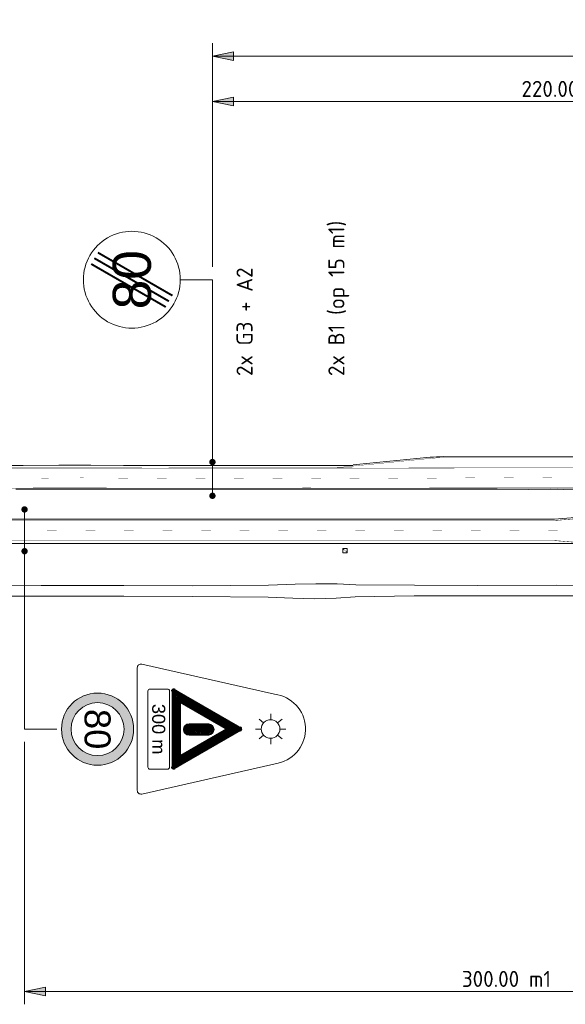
# Model space of a CAD drawing. Header units: metres. Extents: x -699 to 2316, y -1199 to 781.
# Tile 573 of 593: x 951 to 1121, y 133 to 440. Entities that reach past the tile are written whole.
import ezdxf
from ezdxf.enums import TextEntityAlignment as Align

# ---------------------------------------------------------------- set-up
doc = ezdxf.new("R2010")
doc.units = ezdxf.units.M
doc.header["$PDMODE"] = 1
for name, color, linetype, lineweight in [('B-WA-VH-VERHARDING-G', 252, 'Continuous', 18), ('B-WA-VW-MARKERING-G', 7, 'Continuous', 18), ('B-WA-VW-VERKEERSTEKEN_BORD-G', 7, 'Continuous', 18), ('X-XX-AL-M', 7, 'Continuous', 18), ('X-XX-AL-T25', 7, 'Continuous', 25)]:
    doc.layers.add(name, color=color, linetype=linetype, lineweight=lineweight)
for name, color, linetype, lineweight, true_color in [('N-WA-VW-VERKEERSTEKEN_GEEL', 7, 'Continuous', 5, 0xf7b500), ('N-WA-VW-VERKEERSTEKEN_GRIJS_A', 7, 'Continuous', 5, 0x8e9291), ('N-WA-VW-VERKEERSTEKEN_GROEN', 7, 'Continuous', 5, 0x008351), ('N-WA-VW-VERKEERSTEKEN_ROOD', 7, 'Continuous', 5, 0xbb1e10), ('N-WA-VW-VERKEERSTEKEN_ZWART', 7, 'Continuous', 5, 0x2a292a)]:
    doc.layers.add(name, color=color, linetype=linetype, lineweight=lineweight, true_color=true_color)
doc.styles.add('borden', font='arial.ttf')
doc.styles.add('NLCS-ISO', font='NLCS-ISO.ttf')
doc.styles.add('NLCS-ISO Standaard', font='NLCS-ISO.ttf')
doc.dimstyles.new('NLCS-M2000-T25-Pijl-A', dxfattribs={"dimtxt": 5, "dimasz": 3.75, "dimexe": 4, "dimexo": 4, "dimgap": 1.4, "dimtad": 1, "dimlfac": -1, "dimzin": 0, "dimdsep": 46, "dimtxsty": 'NLCS-ISO Standaard', "dimblk": 'Pijl', "dimblk1": 'Pijl', "dimblk2": 'Pijl', "dimcen": 2.5, "dimdle": 2, "dimclrd": 256, "dimclre": 256, "dimclrt": 256, "dimadec": 0, "dimazin": 0, "dimtfac": 1, "dimtofl": 0, "dimtmove": 0, "dimatfit": 3, "dimldrblk": 'Pijl', "dimfxl": 1, "dimtolj": 1, "dimtzin": 0, "dimlwd": 18, "dimlwe": 18, "dimarcsym": 0})

# ---------------------------------------------------------------- blocks, each defined once
blk = doc.blocks.new('vl_bus')
blk.add_lwpolyline([(0.88, 0), (0, 0), (0, 0.88), (0.88, 0.88)], close=True)
at = {"const_width": 0.0938}
for points in [[(0.26, 0.2, 1), (0.16, 0.2, 1)], [(0.49, 0.44, 1), (0.39, 0.44, 1)], [(0.72, 0.68, 1), (0.62, 0.68, 1)]]:
    blk.add_lwpolyline(points, format="xyb", close=True, dxfattribs=at)
blk = doc.blocks.new('Pijl')
h = blk.add_hatch(color=256)
h.paths.add_polyline_path([(0, 0), (-1.75, 0.352), (-1.75, 0)])
h.paths.add_polyline_path([(-1.75, 0), (-1.75, -0.352), (0, 0)])
for p, q in [((-1.902, 0), (0, 0)), ((0, 0), (-1.75, 0.352)), ((-1.75, 0.352), (-1.75, -0.352)), ((0, 0), (-1.75, -0.352))]:
    blk.add_line(p, q)
blk = doc.blocks.new('*D98')
at = {"layer": 'Defpoints', "color": 0, "transparency": 16777216}
for p in [(1010.77, 428.6), (1010.77, 358.96), (1310.77, 338.96)]:
    blk.add_point(p, dxfattribs=at)
at = {"layer": 'X-XX-AL-M', "lineweight": 18, "transparency": 16777216}
for p, q in [((1010.77, 362.96), (1010.77, 432.6)), ((1310.77, 342.96), (1310.77, 432.6)), ((1307.02, 428.6), (1014.52, 428.6))]:
    blk.add_line(p, q, dxfattribs=at)
at = {"layer": 'X-XX-AL-M', "lineweight": 18, "transparency": 16777216, "xscale": 3.75, "yscale": 3.75, "zscale": 3.75, "rotation": 180}
blk.add_blockref('Pijl', (1010.77, 428.6), dxfattribs=at)
at = {"layer": 'X-XX-AL-M', "lineweight": 18, "transparency": 16777216, "xscale": 3.75, "yscale": 3.75, "zscale": 3.75}
blk.add_blockref('Pijl', (1310.77, 428.6), dxfattribs=at)
at = {"layer": 'X-XX-AL-M', "transparency": 16777216, "insert": (1160.77, 432.5), "char_height": 5, "attachment_point": 5, "style": 'NLCS-ISO Standaard'}
blk.add_mtext('\\A1;300.00 m1', dxfattribs=at)
blk = doc.blocks.new('*D99')
at = {"layer": 'Defpoints', "color": 0, "transparency": 16777216}
for p in [(1010.77, 414.48), (1010.77, 358.96), (1230.77, 358.96)]:
    blk.add_point(p, dxfattribs=at)
at = {"layer": 'X-XX-AL-M', "lineweight": 18, "transparency": 16777216}
for p, q in [((1010.77, 362.96), (1010.77, 418.48)), ((1230.77, 362.96), (1230.77, 418.48)), ((1227.02, 414.48), (1014.52, 414.48))]:
    blk.add_line(p, q, dxfattribs=at)
at = {"layer": 'X-XX-AL-M', "lineweight": 18, "transparency": 16777216, "xscale": 3.75, "yscale": 3.75, "zscale": 3.75, "rotation": 180}
blk.add_blockref('Pijl', (1010.77, 414.48), dxfattribs=at)
at = {"layer": 'X-XX-AL-M', "lineweight": 18, "transparency": 16777216, "xscale": 3.75, "yscale": 3.75, "zscale": 3.75}
blk.add_blockref('Pijl', (1230.77, 414.48), dxfattribs=at)
at = {"layer": 'X-XX-AL-M', "transparency": 16777216, "insert": (1120.77, 418.39), "char_height": 5, "attachment_point": 5, "style": 'NLCS-ISO Standaard'}
blk.add_mtext('\\A1;220.00 m1', dxfattribs=at)
blk = doc.blocks.new('*D100')
at = {"layer": 'Defpoints', "color": 0, "transparency": 16777216}
for p in [(1252.28, 238.98), (952.28, 218.98), (1252.28, 137.27)]:
    blk.add_point(p, dxfattribs=at)
at = {"layer": 'X-XX-AL-M', "lineweight": 18, "transparency": 16777216}
for p, q in [((1252.28, 234.98), (1252.28, 133.27)), ((952.28, 214.98), (952.28, 133.27)), ((956.03, 137.27), (1248.53, 137.27))]:
    blk.add_line(p, q, dxfattribs=at)
at = {"layer": 'X-XX-AL-M', "lineweight": 18, "transparency": 16777216, "xscale": 3.75, "yscale": 3.75, "zscale": 3.75, "rotation": 180}
blk.add_blockref('Pijl', (952.28, 137.27), dxfattribs=at)
at = {"layer": 'X-XX-AL-M', "lineweight": 18, "transparency": 16777216, "xscale": 3.75, "yscale": 3.75, "zscale": 3.75}
blk.add_blockref('Pijl', (1252.28, 137.27), dxfattribs=at)
at = {"layer": 'X-XX-AL-M', "transparency": 16777216, "insert": (1102.28, 141.17), "char_height": 5, "attachment_point": 5, "style": 'NLCS-ISO Standaard'}
blk.add_mtext('\\A1;300.00 m1', dxfattribs=at)

msp = doc.modelspace()

# ---------------------------------------------------------------- hatches: boundary and pattern name
at = {"layer": 'B-WA-VW-VERKEERSTEKEN_BORD-G'}
h = msp.add_hatch(color=256, dxfattribs=at)
edge = h.paths.add_edge_path()
edge.add_arc((1010.7655, 302.1584), 1, 46.298352, 406.298352)
h = msp.add_hatch(color=256, dxfattribs=at)
edge = h.paths.add_edge_path()
edge.add_arc((1010.7655, 291.6584), 1, 46.298352, 406.298352)
h = msp.add_hatch(color=256, dxfattribs=at)
edge = h.paths.add_edge_path()
edge.add_arc((952.28, 287.4097), 1, 226.298352, 586.298352)
h = msp.add_hatch(color=256, dxfattribs=at)
edge = h.paths.add_edge_path()
edge.add_arc((952.28, 274.4097), 1, 226.298352, 586.298352)
at = {"layer": 'N-WA-VW-VERKEERSTEKEN_ROOD'}
h = msp.add_hatch(color=256, dxfattribs=at)
edge = h.paths.add_edge_path()
edge.add_arc((975.0124, 218.977), 11.2324, 0, 360)
edge = h.paths.add_edge_path(flags=17)
edge.add_arc((975.0124, 218.977), 8.2475, 0, 360)

# ---------------------------------------------------------------- linework, layer by layer
at = {"layer": 'B-WA-VH-VERHARDING-G', "flags": 128}
for points in [[(1054.5513, 301.2687), (1078.5677, 303.6546, -0.02492232), (1082.548, 303.8506), (1170.5529, 303.7936, 0.06820824), (1181.3161, 305.2617, -0.06820824), (1192.0792, 306.7297)], [(1270.1635, 293.6288, 0.00001189), (1270.0782, 293.6288), (1115.9503, 293.7288)], [(1117.2372, 284.3334), (1157.2526, 287.6347), (1270.0763, 287.6347, 0.00003157), (1270.1618, 287.6347, 0.00003157)], [(1117.2526, 284.3347), (787.0469, 284.3347, -0.00003712), (778.1378, 284.3354, -0.00016706), (769.2306, 284.34, -0.00017818), (763.5312, 284.3469, -0.00017818)], [(1123.3132, 276.8347), (900.693, 276.8347), (885.993, 274.3847), (860.993, 274.3847), (841.393, 276.8347), (787.0469, 276.8347, -0.00003712), (778.1366, 276.8354, -0.00016706), (769.2241, 276.84, -0.00017782), (763.5312, 276.8469, -0.00017782)]]:
    msp.add_lwpolyline(points, format="xyb", dxfattribs=at)
at = {"layer": 'B-WA-VH-VERHARDING-G'}
for points in [[(1054.5513, 301.1154, -2.1398), (1053.0481, 301.1175, -2.147), (1043.0254, 301.1379, -2.063), (1033.0953, 301.1293, -2.114), (1023.1984, 301.0903, -2.133), (1013.0512, 301.1079, -2.123), (1002.8743, 301.0944, -2.11), (992.7597, 301.0808, -2.121), (983.0756, 301.14, -2.135), (972.9291, 301.1583, -2.126), (962.9361, 301.2098, -2.103), (951.8643, 301.1442, -2.117), (943.0787, 301.1304, -2.123)], [(1119.9329, 293.6617, -2.0264), (1118.1775, 293.6854, -2.026), (1109.2689, 293.6688, -2.014), (1099.3684, 293.7535, -2.038), (1089.4701, 293.7144, -2.061), (1079.3852, 293.7334, -2.056), (1069.5498, 293.6965, -2.094), (1059.5581, 293.6858, -2.077), (1049.3184, 293.7324, -2.071), (1039.4186, 293.7556, -2.119), (1029.4892, 293.7476, -2.132), (1019.6517, 293.7722, -2.113), (1009.537, 293.7587, -2.126), (999.6691, 293.7515, -2.134), (989.7397, 293.7436, -2.118), (979.6547, 293.7626, -2.114), (969.6638, 293.7526, -2.128), (959.6418, 293.7114, -2.115), (949.5886, 293.7, -2.077)], [(937.6076, 263.6573, -3.011), (957.4818, 263.6834, -3.009), (983.2267, 263.701, -3.046), (1004.518, 263.6177, -3.081), (1028.2426, 263.8372, -3.045), (1036.4758, 264.1299, -3.049), (1042.9796, 264.2773, -3.065), (1049.5572, 264.2849, -3.009), (1055.4359, 263.923, -3.039), (1073.6167, 263.7692, -3.023), (1093.2442, 263.7544, -2.994), (1117.8926, 263.7825, -2.993), (1138.334, 263.7507, -2.945)], [(937.6145, 260.3572, -3.024), (957.4845, 260.3832, -3.013), (983.2209, 260.4007, -3.018), (1004.5263, 260.3177, -3.048), (1028.0793, 260.1202, -3.051), (1035.7976, 259.7293, -3.03), (1042.4491, 259.5971, -3.033), (1049.2339, 259.8216, -3.02), (1055.238, 260.1699, -2.998), (1073.6009, 260.4687, -3.043), (1093.2441, 260.4541, -2.997), (1117.891, 260.4823, -2.953), (1138.3295, 260.4504, -2.884)]]:
    msp.add_polyline3d(points, dxfattribs=at)
at = {"layer": 'B-WA-VW-MARKERING-G', "color": 252, "flags": 128}
for points, const_width in [([(1049.3182, 300.3971), (1078.6023, 303.3063, -0.02492232), (1082.5478, 303.5006), (1170.5527, 303.4436, 0.06820824), (1181.41, 304.9245, -0.04618088), (1188.6013, 306.2292)], 0.1), ([(763.5312, 283.9719, 0.00017816), (769.2302, 283.965, 0.00016706), (778.1378, 283.9604, 0.00003712), (787.0469, 283.9597), (1117.268, 283.9597)], 0.15), ([(763.5312, 277.7219, 0.00017786), (769.2249, 277.715, 0.00016706), (778.1367, 277.7104, 0.00003712), (787.0469, 277.7097), (1117.268, 277.7097)], 0.15)]:
    msp.add_lwpolyline(points, format="xyb", dxfattribs=dict(at, const_width=const_width))
at = {"layer": 'B-WA-VW-MARKERING-G', "color": 252, "const_width": 0.15, "flags": 128}
for points in [[(763.5312, 300.2643), (765.9922, 300.2676), (790.9937, 300.2834), (815.9942, 300.2919), (840.9955, 300.3), (865.995, 300.2846), (890.9942, 300.3027), (915.9962, 300.3014), (940.9931, 300.2846), (965.9949, 300.3358), (990.9969, 300.2881), (1015.9936, 300.305), (1040.9969, 300.314), (1065.9928, 300.2732), (1090.9905, 300.3546), (1116.6522, 300.3538)], [(1116.6522, 300.3538), (1259.4516, 300.2612)], [(763.5312, 294.0138), (765.9985, 294.0172), (790.9968, 294.033), (815.9962, 294.0415), (840.9946, 294.0496), (865.9953, 294.0341), (890.9963, 294.0523), (915.9939, 294.0509), (940.9974, 294.0341), (965.9954, 294.0853), (990.993, 294.0376), (1015.9969, 294.0546), (1040.993, 294.0635), (1065.9979, 294.0227), (1091.0006, 294.1042), (1115.9964, 294.1037)], [(1117.268, 277.7097), (1157.268, 274.4097), (1260.43, 274.4097)]]:
    msp.add_lwpolyline(points, dxfattribs=at)
at = {"layer": 'B-WA-VW-MARKERING-G', "color": 252, "flags": 128}
msp.add_lwpolyline([(1115.9505, 294.1038, 0.15, 0.15, 0), (1270.0785, 294.0038, 0.15, 0.15, -0.99967583), (1270.0763, 287.2597, 0.15, 0.15, 0), (1157.268, 287.2597, 0.15, 0.15, 0), (1117.268, 283.9597, 0, 0, 0)], format="xyseb", dxfattribs=at)
at = {"layer": 'B-WA-VW-MARKERING-G', "color": 252}
for points in [[(960.5117, 297.1502), (960.5115, 297.2502), (957.5117, 297.1441), (957.5115, 297.2441)], [(972.5115, 297.149), (972.5117, 297.249), (969.5115, 297.1547), (969.5117, 297.2547)], [(984.5115, 297.1261), (984.5116, 297.2261), (981.5115, 297.1318), (981.5117, 297.2318)], [(996.5116, 297.1175), (996.5115, 297.2175), (993.5116, 297.1155), (993.5115, 297.2155)], [(1008.5116, 297.1256), (1008.5115, 297.2256), (1005.5116, 297.1236), (1005.5115, 297.2236)], [(1020.5116, 297.1323), (1020.5115, 297.2323), (1017.5116, 297.1313), (1017.5115, 297.2313)], [(1032.5116, 297.1366), (1032.5115, 297.2366), (1029.5116, 297.1355), (1029.5115, 297.2355)], [(1044.5114, 297.1339), (1044.5116, 297.2339), (1041.5114, 297.1388), (1041.5116, 297.2388)], [(1056.5114, 297.1143), (1056.5116, 297.2143), (1053.5114, 297.1192), (1053.5116, 297.2192)], [(1068.5116, 297.107), (1068.5114, 297.207), (1065.5116, 297.0996), (1065.5114, 297.1996)], [(1080.5116, 297.1461), (1080.5113, 297.2461), (1077.5116, 297.1363), (1077.5113, 297.2363)], [(1092.5114, 297.1802), (1092.5113, 297.2802), (1089.5115, 297.1754), (1089.5113, 297.2754)], [(1104.5114, 297.1795), (1104.5114, 297.2795), (1101.5114, 297.1797), (1101.5114, 297.2797)], [(1116.5114, 297.1788), (1116.5114, 297.2788), (1113.5114, 297.179), (1113.5114, 297.279)], [(962.27, 280.7847), (962.27, 280.8847), (959.27, 280.7847), (959.27, 280.8847)], [(974.27, 280.7847), (974.27, 280.8847), (971.27, 280.7847), (971.27, 280.8847)], [(986.27, 280.7847), (986.27, 280.8847), (983.27, 280.7847), (983.27, 280.8847)], [(998.27, 280.7847), (998.27, 280.8847), (995.27, 280.7847), (995.27, 280.8847)], [(1010.27, 280.7847), (1010.27, 280.8847), (1007.27, 280.7847), (1007.27, 280.8847)], [(1022.27, 280.7847), (1022.27, 280.8847), (1019.27, 280.7847), (1019.27, 280.8847)], [(1034.27, 280.7847), (1034.27, 280.8847), (1031.27, 280.7847), (1031.27, 280.8847)], [(1046.27, 280.7847), (1046.27, 280.8847), (1043.27, 280.7847), (1043.27, 280.8847)], [(1058.27, 280.7847), (1058.27, 280.8847), (1055.27, 280.7847), (1055.27, 280.8847)], [(1070.27, 280.7847), (1070.27, 280.8847), (1067.27, 280.7847), (1067.27, 280.8847)], [(1082.27, 280.7847), (1082.27, 280.8847), (1079.27, 280.7847), (1079.27, 280.8847)], [(1094.27, 280.7847), (1094.27, 280.8847), (1091.27, 280.7847), (1091.27, 280.8847)], [(1106.27, 280.7847), (1106.27, 280.8847), (1103.27, 280.7847), (1103.27, 280.8847)], [(1118.27, 280.7847), (1118.27, 280.8847), (1115.27, 280.7847), (1115.27, 280.8847)]]:
    msp.add_trace(points, dxfattribs=at)
at = {"layer": 'B-WA-VW-VERKEERSTEKEN_BORD-G'}
for p, q in [((1010.7655, 358.961), (1000.7655, 358.961)), ((1010.7655, 291.6584), (1010.7655, 358.961)), ((952.28, 287.4097), (952.28, 218.977)), ((952.28, 274.4097), (952.28, 218.977)), ((952.28, 218.977), (962.28, 218.977))]:
    msp.add_line(p, q, dxfattribs=at)
at = {"layer": 'N-WA-VW-VERKEERSTEKEN_GEEL', "const_width": 0.45}
msp.add_lwpolyline([(1006.4981, 219.8783, -1.00002673), (1006.4981, 217.864, -0.99999968), (1006.4981, 219.8783, -0.99999968)], format="xyb", dxfattribs=at)
at = {"layer": 'N-WA-VW-VERKEERSTEKEN_GEEL'}
for points in [[(1006.9435, 217.9196), (1005.9697, 219.6688), (1005.8914, 218.0255), (1005.523, 218.6563)], [(1007.4167, 218.9067), (1006.9303, 219.7217), (1006.9435, 217.9196), (1005.9697, 219.6688)]]:
    msp.add_solid(points, dxfattribs=at)
at = {"layer": 'N-WA-VW-VERKEERSTEKEN_GROEN', "const_width": 0.45}
msp.add_lwpolyline([(1003.5192, 219.8783, -1.00002673), (1003.5192, 217.864, -0.99999968), (1003.5192, 219.8783, -0.99999968)], format="xyb", dxfattribs=at)
at = {"layer": 'N-WA-VW-VERKEERSTEKEN_GROEN'}
msp.add_lwpolyline([(1003.5196, 217.639), (1003.2799, 217.6623), (1003.0486, 217.7322), (1002.8349, 217.8455), (1002.6477, 217.9993), (1002.494, 218.1865), (1002.3806, 218.4002), (1002.3107, 218.6315), (1002.2874, 218.8712), (1002.3107, 219.1109), (1002.3806, 219.3421), (1002.494, 219.5558), (1002.6477, 219.7431), (1002.8349, 219.8968), (1003.0486, 220.0102), (1003.2799, 220.08), (1003.5196, 220.1033), (1003.7593, 220.08), (1003.9905, 220.0102), (1004.2042, 219.8968), (1004.3915, 219.7431), (1004.5452, 219.5558), (1004.6586, 219.3421), (1004.7284, 219.1109), (1004.7517, 218.8712), (1004.7284, 218.6315), (1004.6586, 218.4002), (1004.5452, 218.1865), (1004.3915, 217.9993), (1004.2042, 217.8455), (1003.9905, 217.7322), (1003.7593, 217.6623), (1003.5196, 217.639)], close=True, dxfattribs=at)
for points in [[(1003.9646, 217.9196), (1002.9908, 219.6688), (1002.9125, 218.0255), (1002.5441, 218.6563)], [(1004.4378, 218.9067), (1003.9514, 219.7217), (1003.9646, 217.9196), (1002.9908, 219.6688)]]:
    msp.add_solid(points, dxfattribs=at)
at = {"layer": 'N-WA-VW-VERKEERSTEKEN_ROOD'}
for p, q in [((998.0316, 230.7755), (998.0546, 230.9693)), ((998.0316, 230.7755), (998.0546, 230.9693)), ((998.0355, 230.7641), (998.0604, 230.9577)), ((998.0355, 230.7641), (998.0604, 230.9577)), ((998.0546, 230.9693), (998.1281, 231.1494)), ((998.0546, 230.9693), (998.1281, 231.1494)), ((998.0604, 230.9577), (998.1353, 231.1372)), ((998.0604, 230.9577), (998.1353, 231.1372)), ((998.1281, 231.1494), (998.2451, 231.3048)), ((998.1281, 231.1494), (998.2451, 231.3048)), ((998.1353, 231.1372), (998.2534, 231.2916)), ((998.1353, 231.1372), (998.2534, 231.2916)), ((998.2451, 231.3048), (998.3988, 231.424)), ((998.2451, 231.3048), (998.3988, 231.424)), ((998.2534, 231.2916), (998.4081, 231.41)), ((998.2534, 231.2916), (998.4081, 231.41)), ((998.3988, 231.424), (998.578, 231.5005)), ((998.3988, 231.424), (998.578, 231.5005)), ((998.4081, 231.41), (998.5878, 231.4853)), ((998.4081, 231.41), (998.5878, 231.4853)), ((998.578, 231.5005), (998.7711, 231.5272)), ((998.578, 231.5005), (998.7711, 231.5272)), ((998.5878, 231.4853), (998.7812, 231.5104)), ((998.5878, 231.4853), (998.7812, 231.5104)), ((998.7711, 231.5272), (998.9643, 231.5041)), ((998.7711, 231.5272), (998.9643, 231.5041)), ((998.7812, 231.5104), (998.9743, 231.4852)), ((998.7812, 231.5104), (998.9743, 231.4852)), ((998.9643, 231.5041), (999.1436, 231.4311)), ((998.9643, 231.5041), (999.1436, 231.4311)), ((998.9743, 231.4852), (999.1533, 231.4095)), ((998.9743, 231.4852), (999.1533, 231.4095)), ((1019.5154, 219.654), (1019.6707, 219.5359)), ((1019.5154, 219.654), (1019.6707, 219.5359)), ((1019.6703, 218.4807), (1019.5164, 218.3632)), ((1019.6703, 218.4807), (1019.5164, 218.3632)), ((1019.7882, 218.6355), (1019.6703, 218.4807)), ((1019.7882, 218.6355), (1019.6703, 218.4807)), ((1019.6707, 219.5359), (1019.7887, 219.3813)), ((1019.6707, 219.5359), (1019.7887, 219.3813)), ((1019.7887, 219.3813), (1019.8632, 219.2016)), ((1019.7887, 219.3813), (1019.8632, 219.2016)), ((1019.888, 219.0086), (1019.8631, 218.8155)), ((1019.888, 219.0086), (1019.8631, 218.8155)), ((1019.8632, 219.2016), (1019.888, 219.0086)), ((1019.8632, 219.2016), (1019.888, 219.0086)), ((998.0316, 207.2417), (998.0546, 207.0479)), ((998.0316, 207.2417), (998.0546, 207.0479)), ((998.0355, 207.2531), (998.0604, 207.0595)), ((998.0604, 207.06), (998.0355, 207.2531)), ((998.0604, 207.06), (998.0355, 207.2531)), ((998.0355, 207.2531), (998.0604, 207.0595)), ((998.0546, 207.0479), (998.1281, 206.8678)), ((998.0546, 207.0479), (998.1281, 206.8678)), ((998.1353, 206.88), (998.0604, 207.06)), ((998.1353, 206.88), (998.0604, 207.06)), ((998.0604, 207.0595), (998.1353, 206.88)), ((998.0604, 207.0595), (998.1353, 206.88)), ((998.1281, 206.8678), (998.2451, 206.7125)), ((998.1281, 206.8678), (998.2451, 206.7125)), ((998.1353, 206.88), (998.2534, 206.7256)), ((998.2534, 206.725), (998.1353, 206.88)), ((998.2534, 206.725), (998.1353, 206.88)), ((998.1353, 206.88), (998.2534, 206.7256)), ((998.2451, 206.7125), (998.3988, 206.5932)), ((998.2451, 206.7125), (998.3988, 206.5932)), ((998.2534, 206.7256), (998.4081, 206.6072)), ((998.2534, 206.7256), (998.4081, 206.6072)), ((998.4081, 206.6067), (998.2534, 206.725)), ((998.4081, 206.6067), (998.2534, 206.725)), ((998.3988, 206.5932), (998.578, 206.5168)), ((998.3988, 206.5932), (998.578, 206.5168)), ((998.5877, 206.5318), (998.4081, 206.6067)), ((998.5877, 206.5318), (998.4081, 206.6067)), ((998.578, 206.5168), (998.7711, 206.49)), ((998.578, 206.5168), (998.7711, 206.49)), ((998.7807, 206.5069), (998.5877, 206.5318)), ((998.7807, 206.5069), (998.5877, 206.5318)), ((998.5878, 206.5319), (998.7812, 206.5069)), ((998.5878, 206.5319), (998.7812, 206.5069)), ((998.7711, 206.49), (998.9643, 206.5131)), ((998.7711, 206.49), (998.9643, 206.5131)), ((998.974, 206.5321), (998.7807, 206.5069)), ((998.974, 206.5321), (998.7807, 206.5069)), ((998.7812, 206.5069), (998.9743, 206.5321)), ((998.7812, 206.5069), (998.9743, 206.5321)), ((998.9643, 206.5131), (999.1436, 206.5862)), ((998.9643, 206.5131), (999.1436, 206.5862)), ((999.1544, 206.6077), (998.974, 206.5321)), ((999.1544, 206.6077), (998.974, 206.5321)), ((998.9743, 206.5321), (999.1533, 206.6077)), ((998.9743, 206.5321), (999.1533, 206.6077))]:
    msp.add_line(p, q, dxfattribs=at)
at = {"layer": 'N-WA-VW-VERKEERSTEKEN_ROOD', "const_width": 0.45}
for points in [[(998.2566, 230.7741, -0.56703093), (999.0359, 231.2335, -0.56703093)], [(998.2566, 230.7741, -0.56703093), (999.0359, 231.2335, -0.56703093)], [(1009.5023, 219.8783, -1.00002673), (1009.5023, 217.864, -0.99999968), (1009.5023, 219.8783, -0.99999968)], [(1019.4, 219.4609, -0.56703093), (1019.4007, 218.5562, -0.56703093)], [(1019.4, 219.4609, -0.56703093), (1019.4007, 218.5562, -0.56703093)], [(998.2566, 207.2431, 0.56703093), (999.0359, 206.7837, 0.56703093)], [(998.2566, 207.2431, 0.56703093), (999.0359, 206.7837, 0.56703093)]]:
    msp.add_lwpolyline(points, format="xyb", dxfattribs=at)
at = {"layer": 'N-WA-VW-VERKEERSTEKEN_ROOD', "const_width": 2.97}
for points in [[(999.8705, 229.2807), (1017.6638, 219.0083)], [(999.8705, 229.2807), (1017.6638, 219.0083)], [(999.5205, 208.5338), (999.5205, 228.1273)], [(999.5205, 208.5338), (999.5205, 228.1273)], [(1017.6638, 219.0083), (999.5205, 208.5338)], [(1017.6638, 219.0083), (999.5205, 208.5338)]]:
    msp.add_lwpolyline(points, dxfattribs=at)
at = {"layer": 'N-WA-VW-VERKEERSTEKEN_ROOD'}
msp.add_lwpolyline([(998.782, 208.0046), (998.78, 208.0043), (998.7782, 208.0046)], dxfattribs=at)
msp.add_lwpolyline([(998.782, 208.0046), (998.78, 208.0043), (998.7782, 208.0046)], dxfattribs=at)
msp.add_lwpolyline([(998.782, 208.0046), (998.78, 208.0043), (998.7782, 208.0046)], dxfattribs=at)
msp.add_lwpolyline([(998.782, 208.0046), (998.78, 208.0043), (998.7782, 208.0046)], dxfattribs=at)
for radius in [11.2324, 8.2475]:
    msp.add_circle((975.0124, 218.977), radius, dxfattribs=at)
for points in [[(998.0433, 229.357), (998.0348, 230.8024), (999.5271, 229.5072), (998.264, 230.859)], [(998.0433, 229.357), (998.0348, 230.8024), (999.5271, 229.5072), (998.264, 230.859)], [(998.2467, 230.7597), (999.0117, 231.2956), (999.5752, 229.4151)], [(998.2467, 230.7597), (999.0117, 231.2956), (999.5752, 229.4151)], [(999.1359, 231.4342), (1000.2721, 230.7918), (999.0329, 231.2351), (999.5272, 229.4976)], [(999.1359, 231.4342), (1000.2721, 230.7918), (999.0329, 231.2351), (999.5272, 229.4976)], [(1000.5933, 230.5782), (1000.2476, 230.8057), (999.5205, 228.1273), (999.4704, 229.5211)], [(1000.5933, 230.5782), (1000.2476, 230.8057), (999.5205, 228.1273), (999.4704, 229.5211)], [(999.4656, 229.5261), (999.5205, 228.1273), (998.0432, 229.3786), (998.0355, 228.0928)], [(999.4656, 229.5261), (999.5205, 228.1273), (998.0432, 229.3786), (998.0355, 228.0928)], [(1009.9478, 217.9196), (1008.9739, 219.6688), (1008.8956, 218.0255), (1008.5273, 218.6563)], [(1010.4209, 218.9067), (1009.9345, 219.7217), (1009.9478, 217.9196), (1008.9739, 219.6688)], [(1019.3926, 219.4767), (1019.4665, 218.5456), (1017.5601, 219.0136)], [(1019.3926, 219.4767), (1019.4665, 218.5456), (1017.5601, 219.0136)], [(1019.523, 218.3682), (1018.3932, 217.7147), (1019.4036, 218.5579), (1017.6555, 219.0131)], [(1019.523, 218.3682), (1018.3932, 217.7147), (1019.4036, 218.5579), (1017.6555, 219.0131)], [(1018.2868, 220.3633), (1019.5369, 219.6377), (1017.6638, 219.0083), (1019.4695, 219.4114)], [(1018.2868, 220.3633), (1019.5369, 219.6377), (1017.6638, 219.0083), (1019.4695, 219.4114)], [(998.0433, 208.6603), (998.0348, 207.2149), (999.5271, 208.5101), (998.264, 207.1582)], [(998.0433, 208.6603), (998.0348, 207.2149), (999.5271, 208.5101), (998.264, 207.1582)], [(999.4656, 208.4912), (999.5205, 209.8899), (998.0432, 208.6386), (998.0355, 209.9244)], [(999.4656, 208.4912), (999.5205, 209.8899), (998.0432, 208.6386), (998.0355, 209.9244)], [(998.2467, 207.2575), (999.0117, 206.7216), (999.5752, 208.6021)], [(998.2467, 207.2575), (999.0117, 206.7216), (999.5752, 208.6021)], [(1000.5933, 207.439), (1000.2476, 207.2115), (999.5205, 209.8899), (999.4704, 208.4961)], [(1000.5933, 207.439), (1000.2476, 207.2115), (999.5205, 209.8899), (999.4704, 208.4961)], [(999.1359, 206.583), (1000.2721, 207.2254), (999.0329, 206.7821), (999.5272, 208.5196)], [(999.1359, 206.583), (1000.2721, 207.2254), (999.0329, 206.7821), (999.5272, 208.5196)]]:
    msp.add_solid(points, dxfattribs=at)
at = {"layer": 'N-WA-VW-VERKEERSTEKEN_ZWART'}
for p, q in [((998.0316, 230.7755), (998.0546, 230.9693)), ((998.0355, 230.7641), (998.0604, 230.9577)), ((998.0546, 230.9693), (998.1281, 231.1494)), ((998.0604, 230.9577), (998.1353, 231.1372)), ((998.1281, 231.1494), (998.2451, 231.3048)), ((998.1353, 231.1372), (998.2534, 231.2916)), ((998.2451, 231.3048), (998.3988, 231.424)), ((998.2534, 231.2916), (998.4081, 231.41)), ((998.3988, 231.424), (998.578, 231.5005)), ((998.4081, 231.41), (998.5878, 231.4853)), ((998.578, 231.5005), (998.7711, 231.5272)), ((998.5878, 231.4853), (998.7812, 231.5104)), ((998.7711, 231.5272), (998.9643, 231.5041)), ((998.7812, 231.5104), (998.9743, 231.4852)), ((998.9643, 231.5041), (999.1436, 231.4311)), ((998.9743, 231.4852), (999.1533, 231.4095)), ((1026.67, 220.9008), (1025.2831, 222.099)), ((1028.8971, 221.9029), (1028.8971, 223.722)), ((1031.051, 220.9008), (1032.4379, 222.099)), ((1019.5154, 219.654), (1019.6707, 219.5359)), ((1019.6703, 218.4807), (1019.5164, 218.3632)), ((1019.7882, 218.6355), (1019.6703, 218.4807)), ((1019.6707, 219.5359), (1019.7887, 219.3813)), ((1019.7887, 219.3813), (1019.8632, 219.2016)), ((1019.888, 219.0086), (1019.8631, 218.8155)), ((1019.8632, 219.2016), (1019.888, 219.0086)), ((1025.9657, 219.0083), (1024.1329, 219.0083)), ((1033.5881, 219.0083), (1031.7553, 219.0083)), ((1026.67, 217.1158), (1025.2831, 215.9176)), ((1028.8971, 216.1137), (1028.8971, 214.2946)), ((1031.0571, 217.1229), (1032.4379, 215.9176)), ((998.0316, 207.2417), (998.0546, 207.0479)), ((998.0604, 207.06), (998.0355, 207.2531)), ((998.0355, 207.2531), (998.0604, 207.0595)), ((998.0546, 207.0479), (998.1281, 206.8678)), ((998.1353, 206.88), (998.0604, 207.06)), ((998.0604, 207.0595), (998.1353, 206.88)), ((998.1281, 206.8678), (998.2451, 206.7125)), ((998.2534, 206.725), (998.1353, 206.88)), ((998.1353, 206.88), (998.2534, 206.7256)), ((998.2451, 206.7125), (998.3988, 206.5932)), ((998.2534, 206.7256), (998.4081, 206.6072)), ((998.4081, 206.6067), (998.2534, 206.725)), ((998.3988, 206.5932), (998.578, 206.5168)), ((998.5877, 206.5318), (998.4081, 206.6067)), ((998.578, 206.5168), (998.7711, 206.49)), ((998.7807, 206.5069), (998.5877, 206.5318)), ((998.5878, 206.5319), (998.7812, 206.5069)), ((998.7711, 206.49), (998.9643, 206.5131)), ((998.974, 206.5321), (998.7807, 206.5069)), ((998.7812, 206.5069), (998.9743, 206.5321)), ((998.9643, 206.5131), (999.1436, 206.5862)), ((999.1544, 206.6077), (998.974, 206.5321)), ((998.9743, 206.5321), (999.1533, 206.6077))]:
    msp.add_line(p, q, dxfattribs=at)
for points in [[(1000.7656, 358.9609, -1.00003505), (970.5907, 358.9609, -1.00019504), (1000.7655, 358.9552, 0.25922128)], [(1003.5196, 220.6324), (1009.6748, 220.624, -0.90639329), (1009.6748, 217.1184), (1003.5196, 217.1099, -0.9999813), (1003.5196, 220.6324, 1.19907437)]]:
    msp.add_lwpolyline(points, format="xyb", dxfattribs=at)
for points, const_width in [([(974.0022, 365.6586), (997.2228, 352.2519)], 0.6138), ([(975.1091, 367.4139), (998.3297, 354.0073)], 0.6138), ([(973.0296, 363.8637), (996.2502, 350.4571)], 0.6138), ([(999.8705, 229.2807), (1017.6638, 219.0083)], 2.97), ([(999.5205, 208.5338), (999.5205, 228.1273)], 2.97), ([(1017.6638, 219.0083), (999.5205, 208.5338)], 2.97)]:
    msp.add_lwpolyline(points, dxfattribs=dict(at, const_width=const_width))
at = {"layer": 'N-WA-VW-VERKEERSTEKEN_ZWART', "flags": 128}
for points in [[(1030.1252, 229.823), (988.7429, 239.1806, 0.48095429), (987.3698, 238.0833), (987.3698, 199.8707, 0.48095429), (988.7429, 198.7734), (1031.262, 208.388, 0.8434828)], [(996.7392, 206.4777, 0.41421356), (997.4142, 207.1527), (997.4142, 230.8013, 0.41421356), (996.7392, 231.4763), (991.3392, 231.4763, 0.41421356), (990.6642, 230.8013), (990.6642, 207.1527, 0.41421356), (991.3392, 206.4777)]]:
    msp.add_lwpolyline(points, format="xyb", close=True, dxfattribs=at)
at = {"layer": 'N-WA-VW-VERKEERSTEKEN_ZWART', "const_width": 0.45}
for points in [[(998.2566, 230.7741, -0.56703093), (999.0359, 231.2335, -0.56703093)], [(1019.4, 219.4609, -0.56703093), (1019.4007, 218.5562, -0.56703093)], [(998.2566, 207.2431, 0.56703093), (999.0359, 206.7837, 0.56703093)]]:
    msp.add_lwpolyline(points, format="xyb", dxfattribs=at)
at = {"layer": 'N-WA-VW-VERKEERSTEKEN_ZWART', "const_width": 0.36}
msp.add_lwpolyline([(1003.5195, 220.4524), (1009.6656, 220.444, -0.90152089), (1009.6656, 217.2984), (1003.5195, 217.2899, -0.99990413)], format="xyb", close=True, dxfattribs=at)
at = {"layer": 'N-WA-VW-VERKEERSTEKEN_ZWART', "const_width": 0.18}
for points in [[(1003.5196, 217.5486), (1003.2623, 217.5736), (1003.0142, 217.6486), (1002.7848, 217.7702), (1002.5837, 217.9353), (1002.4187, 218.1364), (1002.297, 218.3658), (1002.222, 218.6139), (1002.197, 218.8712), (1002.222, 219.1284), (1002.297, 219.3766), (1002.4187, 219.606), (1002.5837, 219.807), (1002.7848, 219.9721), (1003.0142, 220.0938), (1003.2623, 220.1688), (1003.5196, 220.1938), (1003.7768, 220.1688), (1004.0249, 220.0938), (1004.2544, 219.9721), (1004.4554, 219.807), (1004.6205, 219.606), (1004.7422, 219.3765), (1004.8172, 219.1284), (1004.8421, 218.8712), (1004.8172, 218.6139), (1004.7422, 218.3658), (1004.6205, 218.1364), (1004.4554, 217.9353), (1004.2544, 217.7702), (1004.0249, 217.6486), (1003.7768, 217.5736)], [(1006.4896, 217.5365), (1006.2324, 217.5615), (1005.9843, 217.6364), (1005.7548, 217.7581), (1005.5538, 217.9232), (1005.3887, 218.1242), (1005.267, 218.3537), (1005.192, 218.6018), (1005.167, 218.859), (1005.192, 219.1163), (1005.267, 219.3644), (1005.3887, 219.5939), (1005.5538, 219.7949), (1005.7548, 219.96), (1005.9843, 220.0817), (1006.2324, 220.1566), (1006.4896, 220.1816), (1006.7469, 220.1566), (1006.995, 220.0817), (1007.2244, 219.96), (1007.4255, 219.7949), (1007.5906, 219.5939), (1007.7122, 219.3644), (1007.7872, 219.1163), (1007.8122, 218.859), (1007.7872, 218.6018), (1007.7122, 218.3537), (1007.5906, 218.1242), (1007.4255, 217.9232), (1007.2244, 217.7581), (1006.995, 217.6364), (1006.7469, 217.5615)], [(1009.51, 217.5365), (1009.2528, 217.5615), (1009.0047, 217.6364), (1008.7752, 217.7581), (1008.5742, 217.9232), (1008.4091, 218.1242), (1008.2874, 218.3537), (1008.2124, 218.6018), (1008.1875, 218.859), (1008.2124, 219.1163), (1008.2874, 219.3644), (1008.4091, 219.5939), (1008.5742, 219.7949), (1008.7752, 219.96), (1009.0047, 220.0817), (1009.2528, 220.1566), (1009.51, 220.1816), (1009.7673, 220.1566), (1010.0154, 220.0817), (1010.2448, 219.96), (1010.4459, 219.7949), (1010.611, 219.5939), (1010.7327, 219.3644), (1010.8076, 219.1163), (1010.8326, 218.859), (1010.8076, 218.6018), (1010.7327, 218.3537), (1010.611, 218.1242), (1010.4459, 217.9232), (1010.2448, 217.7581), (1010.0154, 217.6364), (1009.7673, 217.5615)]]:
    msp.add_lwpolyline(points, close=True, dxfattribs=at)
at = {"layer": 'N-WA-VW-VERKEERSTEKEN_ZWART'}
msp.add_lwpolyline([(998.782, 208.0046), (998.78, 208.0043), (998.7782, 208.0046)], dxfattribs=at)
msp.add_lwpolyline([(998.782, 208.0046), (998.78, 208.0043), (998.7782, 208.0046)], dxfattribs=at)
msp.add_circle((1028.8605, 219.0083), 2.8948, dxfattribs=at)
for points in [[(998.0433, 229.357), (998.0348, 230.8024), (999.5271, 229.5072), (998.264, 230.859)], [(998.2467, 230.7597), (999.0117, 231.2956), (999.5752, 229.4151)], [(999.1359, 231.4342), (1000.2721, 230.7918), (999.0329, 231.2351), (999.5272, 229.4976)], [(1000.5933, 230.5782), (1000.2476, 230.8057), (999.5205, 228.1273), (999.4704, 229.5211)], [(999.4656, 229.5261), (999.5205, 228.1273), (998.0432, 229.3786), (998.0355, 228.0928)], [(1004.3315, 220.3527), (1004.0898, 220.1058), (1003.6608, 220.3527), (1003.6608, 220.1748)], [(1005.7273, 217.7612), (1004.284, 217.7707), (1006.0657, 217.6067), (1004.0812, 217.6404)], [(1004.5119, 220.0937), (1004.3194, 219.9927), (1004.3315, 220.3527), (1004.0898, 220.1058)], [(1004.6362, 220.344), (1005.2353, 219.3012), (1004.2745, 220.3293), (1005.1196, 218.9007)], [(1005.4235, 218.0461), (1004.5646, 218.0556), (1005.7273, 217.7612), (1004.284, 217.7707)], [(1004.7139, 219.8295), (1004.6302, 219.6172), (1004.5119, 220.0937), (1004.3194, 219.9927)], [(1005.1723, 218.476), (1004.8253, 218.4665), (1005.4235, 218.0461), (1004.5646, 218.0556)], [(1005.0135, 220.2577), (1005.3993, 219.6534), (1004.6267, 220.3397), (1005.1965, 219.2529)], [(1004.9073, 219.4514), (1004.7908, 219.3643), (1005.124, 218.9534), (1004.8926, 218.9059)], [(1005.124, 218.9534), (1004.8926, 218.9059), (1005.1723, 218.476), (1004.8253, 218.4665)], [(1005.187, 220.3535), (1005.1818, 220.1507), (1004.8779, 220.3682), (1004.8538, 220.1507)], [(1005.5538, 220.3397), (1005.679, 219.9193), (1005.0135, 220.2577), (1005.3993, 219.6534)], [(1006.0511, 220.2957), (1006.0942, 220.1317), (1005.5538, 220.3397), (1005.679, 219.9193)], [(1006.3981, 220.388), (1006.4274, 220.1947), (1006.0511, 220.2957), (1006.0942, 220.1317)], [(1006.7511, 220.2957), (1006.7459, 220.199), (1006.5629, 220.3535), (1006.5673, 220.2042)], [(1007.7067, 220.42), (1007.0964, 220.0531), (1006.7114, 220.363), (1006.6743, 220.1757)], [(1007.9225, 220.016), (1007.4909, 219.7527), (1007.7067, 220.42), (1007.0964, 220.0531)], [(1008.5164, 217.9434), (1007.5108, 217.9745), (1008.8634, 217.6887), (1007.2466, 217.706)], [(1008.2134, 219.2926), (1007.7723, 219.3211), (1007.9225, 220.016), (1007.4909, 219.7527)], [(1008.2221, 218.5321), (1007.8051, 218.5192), (1008.5164, 217.9434), (1007.5108, 217.9745)], [(1007.8664, 220.4131), (1008.4111, 219.6215), (1007.6074, 220.224), (1008.2402, 219.2745)], [(1008.2488, 219.3582), (1007.7965, 219.4066), (1008.2221, 218.5321), (1007.8051, 218.5192)], [(1008.5604, 220.338), (1008.8021, 220.0082), (1007.8664, 220.4131), (1008.4111, 219.6215)], [(1009.4875, 220.281), (1009.4832, 220.2102), (1008.5604, 220.338), (1008.8021, 220.0082)], [(1019.3926, 219.4767), (1019.4665, 218.5456), (1017.5601, 219.0136)], [(1019.523, 218.3682), (1018.3932, 217.7147), (1019.4036, 218.5579), (1017.6555, 219.0131)], [(1018.2868, 220.3633), (1019.5369, 219.6377), (1017.6638, 219.0083), (1019.4695, 219.4114)], [(1006.0657, 217.6067), (1004.0812, 217.6404), (1006.3066, 217.4332), (1003.691, 217.365)], [(1003.9655, 217.5679), (1003.9465, 217.4332), (1003.691, 217.5195), (1003.6953, 217.3849)], [(1008.8634, 217.6887), (1007.2466, 217.706), (1009.453, 217.3961), (1006.6743, 217.3486)], [(1006.8901, 217.5834), (1007.0869, 217.4712), (1006.7865, 217.5368), (1006.6924, 217.3866)], [(998.0433, 208.6603), (998.0348, 207.2149), (999.5271, 208.5101), (998.264, 207.1582)], [(999.4656, 208.4912), (999.5205, 209.8899), (998.0432, 208.6386), (998.0355, 209.9244)], [(998.2467, 207.2575), (999.0117, 206.7216), (999.5752, 208.6021)], [(1000.5933, 207.439), (1000.2476, 207.2115), (999.5205, 209.8899), (999.4704, 208.4961)], [(999.1359, 206.583), (1000.2721, 207.2254), (999.0329, 206.7821), (999.5272, 208.5196)]]:
    msp.add_solid(points, dxfattribs=at)

# ---------------------------------------------------------------- block references
at = {"layer": 'B-WA-VH-VERHARDING-G', "xscale": 1.5, "yscale": 1.5, "zscale": 1.5, "rotation": 90}
msp.add_blockref('vl_bus', (1052.6934, 273.8993), dxfattribs=at)

# ---------------------------------------------------------------- texts
at = {"layer": 'N-WA-VW-VERKEERSTEKEN_GRIJS_A', "style": 'borden'}
msp.add_attdef('80', text='80', height=11.88, rotation=90, dxfattribs=at).set_placement((985.6782, 358.9604), align=Align.MIDDLE_CENTER)
at = {"layer": 'N-WA-VW-VERKEERSTEKEN_ZWART', "style": 'borden'}
msp.add_text('300 m', height=4.05, rotation=270, dxfattribs=at).set_placement((994.0392, 218.977), align=Align.MIDDLE_CENTER)
msp.add_attdef('80', text='80', height=8.1, rotation=270, dxfattribs=at).set_placement((975.0124, 218.977), align=Align.MIDDLE_CENTER)
at = {"layer": 'X-XX-AL-T25', "style": 'NLCS-ISO'}
for s, p in [('2x B1 (op 15 m1)', (1049.3517, 328.961)), ('2x G3 + A2', (1020.7655, 328.961))]:
    msp.add_text(s, height=5, rotation=90, dxfattribs=at).set_placement(p, align=Align.MIDDLE_LEFT)

# ---------------------------------------------------------------- dimensions: what is measured, and where the dimension line sits
at = {"layer": 'X-XX-AL-M'}
for base, p1, p2, picture, middle in [((1010.7655, 428.5951), (1310.7655, 338.961), (1010.7655, 358.961), '*D98', (1160.7655, 432.497)), ((1010.7655, 414.4839), (1230.7655, 358.961), (1010.7655, 358.961), '*D99', (1120.7655, 418.3858)), ((1252.28, 137.2676), (952.28, 218.977), (1252.28, 238.977), '*D100', (1102.28, 141.1695))]:
    dim = msp.add_linear_dim(base=base, p1=p1, p2=p2, text='<> m1', dimstyle='NLCS-M2000-T25-Pijl-A', dxfattribs=at)
    dim.commit()
    dim.dimension.update_dxf_attribs({"geometry": picture, "text_midpoint": middle})

doc.saveas('drawing.dxf')
